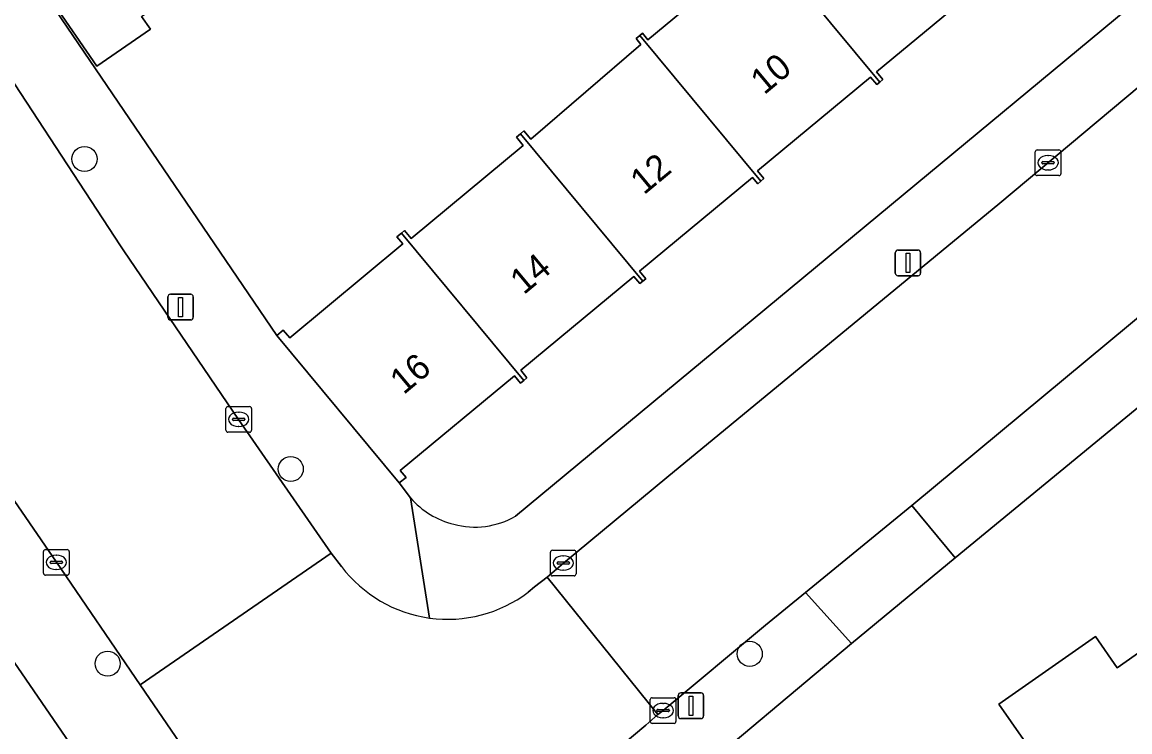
# Model space of a CAD drawing. Extents: x 157445 to 158888, y 383061 to 384688.
# Drawn here: x 158629.25 to 158672.44, y 383787.87 to 383815.55 of the extents above; entities that cross this region are included whole.
import ezdxf

# ---------------------------------------------------------------- set-up
doc = ezdxf.new("R2010")
doc.units = 0
for name, color, linetype in [('IMGEO_Boom', 7, 'Continuous'), ('IMGEO_Erf', 7, 'Continuous'), ('IMGEO_Kolk', 7, 'Continuous'), ('IMGEO_Lichtmast', 7, 'Continuous'), ('IMGEO_Pand', 7, 'Continuous'), ('IMGEO_Pand_nummerreeks', 7, 'Continuous'), ('IMGEO_Rijbaan_lokaal_open', 7, 'Continuous'), ('IMGEO_Voetpad_open', 7, 'Continuous')]:
    doc.layers.add(name, color=color, linetype=linetype)

msp = doc.modelspace()

# ---------------------------------------------------------------- linework, layer by layer
at = {"layer": 'IMGEO_Boom'}
for centre in [(158631.68, 383810.214), (158639.721, 383798.12), (158657.618, 383790.911), (158632.581, 383790.529)]:
    msp.add_circle(centre, 0.489, dxfattribs=at)
at = {"layer": 'IMGEO_Erf'}
for points in [[(158746.525, 383861.94), (158745.448, 383860.998), (158741.082, 383857.398), (158734.83, 383852.288), (158729.211, 383847.528), (158703.128, 383825.758), (158698.492, 383822.059), (158683.038, 383808.972), (158665.631, 383794.659), (158661.583, 383791.317), (158654.861, 383785.667), (158670.522, 383762.258), (158675.17, 383755.464), (158678.435, 383750.637), (158678.869, 383750), (158690.092, 383733.531)], [(158607.339, 383818.984), (158610.969, 383813.689), (158614.406, 383808.677), (158618.139, 383803.232), (158621.835, 383797.841), (158625.403, 383792.638), (158628.9, 383787.537), (158632.547, 383782.218), (158635.984, 383777.205), (158639.6, 383771.932), (158643.183, 383766.706), (158646.77, 383761.474), (158650.244, 383756.407), (158653.669, 383751.412), (158655.135, 383752.418), (158652.33, 383756.474), (158588.131, 383850.092)], [(158648.487, 383796.282), (158686.994, 383828.227)], [(158630.339, 383816.331), (158639.182, 383803.331), (158639.429, 383803.536), (158639.679, 383803.236), (158644.094, 383806.899), (158643.861, 383807.18), (158644.036, 383807.324), (158644.156, 383807.424), (158644.415, 383807.112), (158648.79, 383810.741), (158648.519, 383811.067), (158648.677, 383811.199), (158648.815, 383811.313), (158649.086, 383810.987), (158653.377, 383814.683), (158653.187, 383814.913), (158653.332, 383815.034), (158653.432, 383815.117), (158653.641, 383814.865), (158658.077, 383818.545)], [(158666.982, 383817.279), (158662.562, 383813.612), (158662.811, 383813.312), (158662.691, 383813.213), (158662.576, 383813.117), (158662.332, 383813.411), (158657.92, 383809.751), (158658.171, 383809.448), (158658.052, 383809.35), (158657.933, 383809.251), (158657.729, 383809.497), (158653.322, 383805.841), (158653.567, 383805.546), (158653.451, 383805.449), (158653.335, 383805.353), (158653.103, 383805.632), (158648.692, 383801.972), (158648.931, 383801.684), (158648.805, 383801.58), (158648.68, 383801.476), (158648.445, 383801.758), (158643.993, 383798.064), (158644.217, 383797.795), (158643.955, 383797.577), (158644.391, 383796.993)], [(158633.907, 383815.775), (158634.249, 383815.279), (158632.162, 383813.84), (158630.411, 383816.381)]]:
    msp.add_lwpolyline(points, dxfattribs=at)
msp.add_lwpolyline([(158680.86, 383769.564), (158667.336, 383788.943), (158671.102, 383791.586), (158671.944, 383790.367), (158675.1, 383792.583), (158674.287, 383793.78), (158677.72, 383796.227), (158676.686, 383797.737), (158676.943, 383797.913), (158692.623, 383775.474), (158692.351, 383775.28), (158691.298, 383776.765), (158687.796, 383774.366), (158686.94, 383775.559), (158683.838, 383773.366), (158684.627, 383772.18)], close=True, dxfattribs=at)
for centre, radius, start, end in [((158646.865, 383799.155), 3.286, 221.1557, 256.1611), ((158646.9, 383799.029), 3.172, 254.9931, 300.006)]:
    msp.add_arc(centre, radius, start, end, dxfattribs=at)
at = {"layer": 'IMGEO_Kolk'}
for p, q in [((158668.749, 383809.641), (158668.749, 383810.493)), ((158668.824, 383810.567), (158669.676, 383810.567)), ((158669.75, 383810.493), (158669.75, 383809.641)), ((158669.008, 383810.061), (158669.008, 383810.073)), ((158669.051, 383810.11), (158669.449, 383810.11)), ((158669.237, 383810.347), (158669.262, 383810.347)), ((158669.492, 383810.073), (158669.492, 383810.061)), ((158669.446, 383810.024), (158669.048, 383810.024)), ((158669.26, 383809.787), (158669.235, 383809.787)), ((158669.676, 383809.567), (158668.824, 383809.567)), ((158637.266, 383800.559), (158638.118, 383800.559)), ((158637.191, 383799.633), (158637.191, 383800.485)), ((158637.679, 383800.339), (158637.704, 383800.339)), ((158638.192, 383800.485), (158638.192, 383799.633)), ((158637.45, 383800.053), (158637.45, 383800.065)), ((158637.888, 383800.016), (158637.49, 383800.016)), ((158637.493, 383800.102), (158637.891, 383800.102)), ((158637.702, 383799.779), (158637.677, 383799.779)), ((158637.934, 383800.065), (158637.934, 383800.053)), ((158638.118, 383799.559), (158637.266, 383799.559)), ((158630.155, 383794.981), (158631.007, 383794.981)), ((158649.923, 383794.955), (158650.775, 383794.955)), ((158630.08, 383794.055), (158630.08, 383794.907)), ((158630.382, 383794.524), (158630.78, 383794.524)), ((158630.568, 383794.761), (158630.593, 383794.761)), ((158631.081, 383794.907), (158631.081, 383794.055)), ((158649.848, 383794.029), (158649.848, 383794.881)), ((158650.15, 383794.498), (158650.548, 383794.498)), ((158650.336, 383794.735), (158650.361, 383794.735)), ((158650.849, 383794.881), (158650.849, 383794.029)), ((158630.339, 383794.475), (158630.339, 383794.487)), ((158630.777, 383794.438), (158630.379, 383794.438)), ((158630.591, 383794.201), (158630.566, 383794.201)), ((158630.823, 383794.487), (158630.823, 383794.475)), ((158650.107, 383794.449), (158650.107, 383794.461)), ((158650.545, 383794.412), (158650.147, 383794.412)), ((158650.359, 383794.175), (158650.334, 383794.175)), ((158650.591, 383794.461), (158650.591, 383794.449)), ((158631.007, 383793.981), (158630.155, 383793.981)), ((158650.775, 383793.955), (158649.923, 383793.955)), ((158653.741, 383788.275), (158653.741, 383789.127)), ((158653.816, 383789.201), (158654.668, 383789.201)), ((158654.229, 383788.981), (158654.254, 383788.981)), ((158654.742, 383789.127), (158654.742, 383788.275)), ((158654, 383788.695), (158654, 383788.707)), ((158654.438, 383788.658), (158654.04, 383788.658)), ((158654.043, 383788.744), (158654.441, 383788.744)), ((158654.484, 383788.707), (158654.484, 383788.695)), ((158654.668, 383788.201), (158653.816, 383788.201)), ((158654.252, 383788.421), (158654.227, 383788.421))]:
    msp.add_line(p, q, dxfattribs=at)
for points in [[(158668.749, 383809.641), (158668.749, 383810.493)], [(158668.824, 383810.567), (158669.676, 383810.567)], [(158669.75, 383810.493), (158669.75, 383809.641)], [(158669.676, 383809.567), (158668.824, 383809.567)], [(158637.266, 383800.559), (158638.118, 383800.559)], [(158637.191, 383799.633), (158637.191, 383800.485)], [(158638.192, 383800.485), (158638.192, 383799.633)], [(158638.118, 383799.559), (158637.266, 383799.559)], [(158630.155, 383794.981), (158631.007, 383794.981)], [(158649.923, 383794.955), (158650.775, 383794.955)], [(158630.08, 383794.055), (158630.08, 383794.907)], [(158631.081, 383794.907), (158631.081, 383794.055)], [(158649.848, 383794.029), (158649.848, 383794.881)], [(158650.849, 383794.881), (158650.849, 383794.029)], [(158631.007, 383793.981), (158630.155, 383793.981)], [(158650.775, 383793.955), (158649.923, 383793.955)], [(158653.741, 383788.275), (158653.741, 383789.127)], [(158653.816, 383789.201), (158654.668, 383789.201)], [(158654.742, 383789.127), (158654.742, 383788.275)], [(158654.668, 383788.201), (158653.816, 383788.201)]]:
    msp.add_lwpolyline(points, dxfattribs=at)
for centre, radius, start, end in [((158668.826, 383810.491), 0.0765, 91.552, 178.448), ((158668.826, 383810.491), 0.0765, 91.552, 178.448), ((158669.674, 383810.491), 0.0765, 1.552, 88.448), ((158669.674, 383810.491), 0.0765, 1.552, 88.448), ((158669.048, 383810.07), 0.0403, 85.8775, 175.7526), ((158669.045, 383810.06), 0.0366, 178.938, 274.7102), ((158669.449, 383810.067), 0.043, 264.8664, 352.4533), ((158669.453, 383810.072), 0.0386, 1.7309, 96.639), ((158668.826, 383809.643), 0.0765, 181.552, 268.448), ((158668.826, 383809.643), 0.0765, 181.552, 268.448), ((158669.674, 383809.643), 0.0765, 271.552, 358.448), ((158669.674, 383809.643), 0.0765, 271.552, 358.448), ((158637.268, 383800.483), 0.0765, 91.552, 178.448), ((158637.268, 383800.483), 0.0765, 91.552, 178.448), ((158638.116, 383800.483), 0.0765, 1.552, 88.448), ((158638.116, 383800.483), 0.0765, 1.552, 88.448), ((158637.49, 383800.062), 0.0403, 85.8775, 175.7526), ((158637.487, 383800.052), 0.0366, 178.938, 274.7102), ((158637.891, 383800.059), 0.043, 264.8664, 352.4533), ((158637.895, 383800.064), 0.0386, 1.7309, 96.639), ((158637.268, 383799.635), 0.0765, 181.552, 268.448), ((158637.268, 383799.635), 0.0765, 181.552, 268.448), ((158638.116, 383799.635), 0.0765, 271.552, 358.448), ((158638.116, 383799.635), 0.0765, 271.552, 358.448), ((158630.157, 383794.905), 0.0765, 91.552, 178.448), ((158630.157, 383794.905), 0.0765, 91.552, 178.448), ((158631.005, 383794.905), 0.0765, 1.552, 88.448), ((158631.005, 383794.905), 0.0765, 1.552, 88.448), ((158649.925, 383794.879), 0.0765, 91.552, 178.448), ((158649.925, 383794.879), 0.0765, 91.552, 178.448), ((158650.773, 383794.879), 0.0765, 1.552, 88.448), ((158650.773, 383794.879), 0.0765, 1.552, 88.448), ((158630.379, 383794.484), 0.0403, 85.8775, 175.7526), ((158630.784, 383794.486), 0.0386, 1.7309, 96.639), ((158650.147, 383794.458), 0.0403, 85.8775, 175.7526), ((158650.552, 383794.46), 0.0386, 1.7309, 96.639), ((158630.376, 383794.474), 0.0366, 178.938, 274.7102), ((158630.78, 383794.481), 0.043, 264.8664, 352.4533), ((158650.144, 383794.448), 0.0366, 178.938, 274.7102), ((158650.548, 383794.455), 0.043, 264.8664, 352.4533), ((158630.157, 383794.057), 0.0765, 181.552, 268.448), ((158630.157, 383794.057), 0.0765, 181.552, 268.448), ((158631.005, 383794.057), 0.0765, 271.552, 358.448), ((158631.005, 383794.057), 0.0765, 271.552, 358.448), ((158649.925, 383794.031), 0.0765, 181.552, 268.448), ((158649.925, 383794.031), 0.0765, 181.552, 268.448), ((158650.773, 383794.031), 0.0765, 271.552, 358.448), ((158650.773, 383794.031), 0.0765, 271.552, 358.448), ((158653.818, 383789.125), 0.0765, 91.552, 178.448), ((158653.818, 383789.125), 0.0765, 91.552, 178.448), ((158654.666, 383789.125), 0.0765, 1.552, 88.448), ((158654.666, 383789.125), 0.0765, 1.552, 88.448), ((158654.04, 383788.704), 0.0403, 85.8775, 175.7526), ((158654.037, 383788.694), 0.0366, 178.938, 274.7102), ((158654.441, 383788.701), 0.043, 264.8664, 352.4533), ((158654.445, 383788.706), 0.0386, 1.7309, 96.639), ((158653.818, 383788.277), 0.0765, 181.552, 268.448), ((158653.818, 383788.277), 0.0765, 181.552, 268.448), ((158654.666, 383788.277), 0.0765, 271.552, 358.448), ((158654.666, 383788.277), 0.0765, 271.552, 358.448)]:
    msp.add_arc(centre, radius, start, end, dxfattribs=at)
for centre, major_axis, ratio, start_param, end_param in [((158669.236, 383810.067), (-0.387, 0.002), 0.722429, 4.712389, 7.853982), ((158669.261, 383810.067), (-0.39, 0.002), 0.717154, 1.570796, 4.712389), ((158637.678, 383800.059), (-0.387, 0.002), 0.722429, 4.712389, 7.853982), ((158637.703, 383800.059), (-0.39, 0.002), 0.717154, 1.570796, 4.712389), ((158630.567, 383794.481), (-0.387, 0.002), 0.722429, 4.712389, 7.853982), ((158630.592, 383794.481), (-0.39, 0.002), 0.717154, 1.570796, 4.712389), ((158650.335, 383794.455), (-0.387, 0.002), 0.722429, 4.712389, 7.853982), ((158650.36, 383794.455), (-0.39, 0.002), 0.717154, 1.570796, 4.712389), ((158654.228, 383788.701), (-0.387, 0.002), 0.722429, 4.712389, 7.853982), ((158654.253, 383788.701), (-0.39, 0.002), 0.717154, 1.570796, 4.712389)]:
    msp.add_ellipse(centre, major_axis=major_axis, ratio=ratio, start_param=start_param, end_param=end_param, dxfattribs=at)
at = {"layer": 'IMGEO_Lichtmast'}
for p, q in [((158663.392, 383806.66), (158664.182, 383806.66)), ((158664.182, 383806.66), (158663.392, 383806.66)), ((158663.292, 383805.76), (158663.292, 383806.56)), ((158663.292, 383806.56), (158663.292, 383805.76)), ((158664.282, 383806.56), (158664.282, 383805.76)), ((158664.282, 383805.76), (158664.282, 383806.56)), ((158664.182, 383805.66), (158663.392, 383805.66)), ((158663.392, 383805.66), (158664.182, 383805.66)), ((158635.029, 383804.938), (158635.819, 383804.938)), ((158635.819, 383804.938), (158635.029, 383804.938)), ((158634.929, 383804.038), (158634.929, 383804.838)), ((158634.929, 383804.838), (158634.929, 383804.038)), ((158635.919, 383804.838), (158635.919, 383804.038)), ((158635.919, 383804.038), (158635.919, 383804.838)), ((158635.819, 383803.938), (158635.029, 383803.938)), ((158635.029, 383803.938), (158635.819, 383803.938)), ((158654.93, 383789.388), (158655.72, 383789.388)), ((158655.72, 383789.388), (158654.93, 383789.388)), ((158654.83, 383788.488), (158654.83, 383789.288)), ((158654.83, 383789.288), (158654.83, 383788.488)), ((158655.82, 383789.288), (158655.82, 383788.488)), ((158655.82, 383788.488), (158655.82, 383789.288)), ((158655.72, 383788.388), (158654.93, 383788.388)), ((158654.93, 383788.388), (158655.72, 383788.388))]:
    msp.add_line(p, q, dxfattribs=at)
for points in [[(158663.712, 383806.535), (158663.862, 383806.535), (158663.862, 383805.785), (158663.712, 383805.785), (158663.712, 383806.535)], [(158635.349, 383804.813), (158635.499, 383804.813), (158635.499, 383804.063), (158635.349, 383804.063), (158635.349, 383804.813)], [(158655.25, 383789.263), (158655.4, 383789.263), (158655.4, 383788.513), (158655.25, 383788.513), (158655.25, 383789.263)]]:
    msp.add_lwpolyline(points, dxfattribs=at)
for centre, start, end in [((158663.392, 383806.56), 90, 180), ((158663.392, 383806.56), 90, 180), ((158664.182, 383806.56), 0, 90), ((158664.182, 383806.56), 360, 90), ((158663.392, 383805.76), 180, 270), ((158663.392, 383805.76), 180, 270), ((158664.182, 383805.76), 270, 0), ((158664.182, 383805.76), 270, 0), ((158635.029, 383804.838), 90, 180), ((158635.029, 383804.838), 90, 180), ((158635.819, 383804.838), 0, 90), ((158635.819, 383804.838), 360, 90), ((158635.029, 383804.038), 180, 270), ((158635.029, 383804.038), 180, 270), ((158635.819, 383804.038), 270, 0), ((158635.819, 383804.038), 270, 0), ((158654.93, 383789.288), 90, 180), ((158654.93, 383789.288), 90, 180), ((158655.72, 383789.288), 0, 90), ((158655.72, 383789.288), 360, 90), ((158654.93, 383788.488), 180, 270), ((158654.93, 383788.488), 180, 270), ((158655.72, 383788.488), 270, 0), ((158655.72, 383788.488), 270, 0)]:
    msp.add_arc(centre, 0.1, start, end, dxfattribs=at)
at = {"layer": 'IMGEO_Pand'}
for points in [[(158662.691, 383813.213), (158662.811, 383813.312), (158662.562, 383813.612), (158666.982, 383817.279), (158667.228, 383816.983), (158667.384, 383817.113), (158662.646, 383822.82), (158662.493, 383822.693), (158662.723, 383822.415), (158658.317, 383818.76), (158658.081, 383819.044), (158657.943, 383818.93)], [(158636.618, 383817.642), (158635.208, 383819.688), (158630.411, 383816.381), (158632.162, 383813.84), (158634.249, 383815.279), (158633.907, 383815.775)], [(158662.691, 383813.213), (158657.943, 383818.93), (158657.833, 383818.839), (158658.077, 383818.545), (158653.641, 383814.865), (158653.432, 383815.117), (158653.332, 383815.034), (158658.052, 383809.35), (158658.171, 383809.448), (158657.92, 383809.751), (158662.332, 383813.411), (158662.576, 383813.117)], [(158653.332, 383815.034), (158653.187, 383814.913), (158653.377, 383814.683), (158649.086, 383810.987), (158648.815, 383811.313), (158648.677, 383811.199), (158653.451, 383805.449), (158653.567, 383805.546), (158653.322, 383805.841), (158657.729, 383809.497), (158657.933, 383809.251), (158658.052, 383809.35)], [(158644.036, 383807.324), (158648.805, 383801.58), (158648.931, 383801.684), (158648.692, 383801.972), (158653.103, 383805.632), (158653.335, 383805.353), (158653.451, 383805.449), (158648.677, 383811.199), (158648.519, 383811.067), (158648.79, 383810.741), (158644.415, 383807.112), (158644.156, 383807.424)], [(158644.036, 383807.324), (158643.861, 383807.18), (158644.094, 383806.899), (158639.679, 383803.236), (158639.429, 383803.536), (158639.182, 383803.331), (158643.955, 383797.577), (158644.217, 383797.795), (158643.993, 383798.064), (158648.445, 383801.758), (158648.68, 383801.476), (158648.805, 383801.58)], [(158680.86, 383769.564), (158684.627, 383772.18), (158683.838, 383773.366), (158686.94, 383775.559), (158687.796, 383774.366), (158691.298, 383776.765), (158692.351, 383775.28), (158692.623, 383775.474), (158676.943, 383797.913), (158676.686, 383797.737), (158677.72, 383796.227), (158674.287, 383793.78), (158675.1, 383792.583), (158671.944, 383790.367), (158671.102, 383791.586), (158667.336, 383788.943)]]:
    msp.add_lwpolyline(points, close=True, dxfattribs=at)
at = {"layer": 'IMGEO_Rijbaan_lokaal_open'}
msp.add_lwpolyline([(158722.736, 383845.567), (158725.268, 383847.696), (158740.686, 383860.527), (158743.184, 383862.603), (158743.386, 383862.8), (158738.946, 383868.013), (158738.497, 383867.686), (158731.42, 383861.766), (158703.395, 383838.483), (158689.175, 383826.772), (158667.367, 383808.487), (158654.385, 383797.786), (158650.35, 383794.454), (158649.719, 383793.9), (158654.04, 383788.54), (158654.242, 383788.702), (158658.228, 383792.027), (158659.793, 383793.305), (158663.939, 383796.693), (158677.533, 383808.003), (158681.262, 383811.105), (158692.91, 383820.795), (158696.83, 383824.057)], close=True, dxfattribs=at)
for points in [[(158601.546, 383836.912), (158626.819, 383799.966), (158630.582, 383794.482), (158633.85, 383789.701), (158641.298, 383794.834), (158637.69, 383800.059), (158633.21, 383806.628), (158633.08, 383806.824), (158627.338, 383815.588)], [(158641.702, 383794.318), (158641.298, 383794.834), (158633.85, 383789.701), (158634.215, 383789.176), (158644.601, 383773.986)], [(158652.605, 383787.317), (158653.561, 383788.136), (158654.04, 383788.54), (158649.719, 383793.9), (158649.231, 383793.522), (158648.977, 383793.314)]]:
    msp.add_lwpolyline(points, dxfattribs=at)
for centre, radius, start, end in [((158645.839, 383797.449), 5.189, 217.119, 262.1648), ((158645.841, 383797.453), 5.193, 262.1496, 307.1467)]:
    msp.add_arc(centre, radius, start, end, dxfattribs=at)
at = {"layer": 'IMGEO_Voetpad_open'}
for points in [[(158750.794, 383862.615), (158747.569, 383865.479), (158747.545, 383865.464), (158743.892, 383863.161), (158743.386, 383862.8), (158743.184, 383862.603), (158740.686, 383860.527), (158740.973, 383860.195), (158723.005, 383845.238), (158722.736, 383845.567), (158696.83, 383824.057), (158697.457, 383823.304), (158693.537, 383820.042), (158692.91, 383820.795), (158681.262, 383811.105), (158677.533, 383808.003), (158663.939, 383796.693), (158665.631, 383794.659), (158683.038, 383808.972), (158698.492, 383822.059), (158703.128, 383825.758), (158729.211, 383847.528)], [(158588.131, 383850.092), (158652.33, 383756.474), (158655.135, 383752.418), (158655.938, 383751.256), (158658.76, 383753.265), (158658.306, 383753.912), (158650.939, 383764.724), (158645.69, 383772.392), (158644.96, 383773.449), (158644.601, 383773.986), (158634.215, 383789.176), (158633.85, 383789.701), (158630.582, 383794.482), (158626.819, 383799.966), (158601.546, 383836.912)], [(158616.396, 383831.385), (158627.338, 383815.588), (158633.08, 383806.824), (158633.21, 383806.628), (158637.69, 383800.059), (158641.298, 383794.834), (158641.702, 383794.318)], [(158690.763, 383829.744), (158686.994, 383828.227), (158648.487, 383796.282)], [(158667.367, 383808.487), (158689.175, 383826.772)], [(158645.132, 383792.309), (158644.391, 383796.993), (158643.955, 383797.577), (158639.182, 383803.331), (158630.339, 383816.331)], [(158648.977, 383793.314), (158649.231, 383793.522), (158649.719, 383793.9), (158650.35, 383794.454), (158654.385, 383797.786), (158667.367, 383808.487)], [(158644.391, 383796.993), (158645.132, 383792.309)]]:
    msp.add_lwpolyline(points, dxfattribs=at)
for points in [[(158661.583, 383791.317), (158665.631, 383794.659), (158663.939, 383796.693), (158659.793, 383793.305)], [(158661.583, 383791.317), (158659.793, 383793.305), (158658.228, 383792.027), (158654.242, 383788.702), (158654.04, 383788.54), (158653.561, 383788.136), (158652.605, 383787.317), (158654.861, 383785.667)]]:
    msp.add_lwpolyline(points, close=True, dxfattribs=at)
for centre, radius, start, end in [((158646.865, 383799.155), 3.286, 221.1557, 256.1611), ((158646.9, 383799.029), 3.172, 254.9931, 300.006), ((158645.839, 383797.449), 5.189, 217.119, 262.1648), ((158645.841, 383797.453), 5.193, 262.1496, 307.1467)]:
    msp.add_arc(centre, radius, start, end, dxfattribs=at)

# ---------------------------------------------------------------- texts
at = {"layer": 'IMGEO_Pand_nummerreeks'}
for s, p in [('10', (158658.181, 383812.69)), ('12', (158653.49, 383808.788)), ('14', (158648.806, 383804.892)), ('16', (158644.12, 383800.994))]:
    msp.add_text(s, height=1, rotation=39.7559, dxfattribs=at).set_placement(p)

doc.saveas('drawing.dxf')
